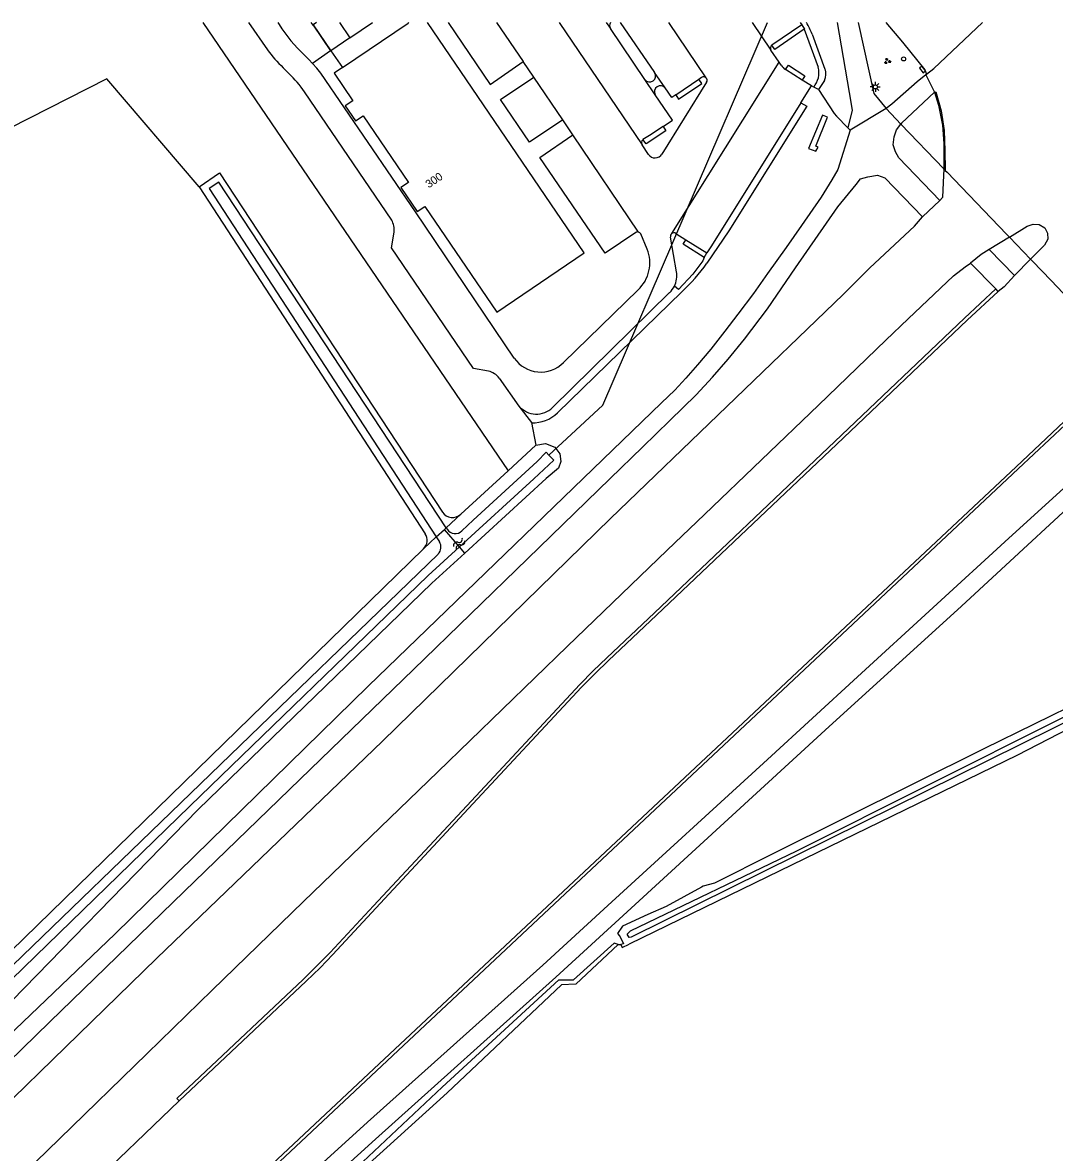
# Model space of a CAD drawing. Extents: x 137999 to 141000, y 397500 to 400501.
# Drawn here: x 139915.2 to 140044.1, y 400358.8 to 400500 of the extents above; entities that cross this region are included whole.
import ezdxf

# ---------------------------------------------------------------- set-up
doc = ezdxf.new("R2010")
doc.units = 0
for name, color, linetype in [('gg-afsc-erfafscheiding', 7, 'Continuous'), ('gg-anno-huisnummerreeks BGT', 7, 'Continuous'), ('gg-bbg-bijgebouw', 7, 'Continuous'), ('gg-bbg-hoofdgebouw', 7, 'Continuous'), ('gg-bbg-luifel en loopbrug', 7, 'Continuous'), ('gg-knt-BGT kruinlijn', 7, 'Continuous'), ('gg-knt-bronhoudergrens', 7, 'Continuous'), ('gg-knt-verharding', 7, 'Continuous'), ('gg-knt-verharding nz', 7, 'Continuous'), ('gg-kntw-bovenkant insteek waterloop', 7, 'Continuous'), ('gg-kntw-waterlijn', 7, 'Continuous'), ('gg-kwrk-duiker nz buis', 7, 'Continuous'), ('gt-grn-groengrens', 7, 'Continuous'), ('gt-grn-groengrens NZ', 7, 'Continuous'), ('gt-grn-vlakafsluiter', 7, 'Continuous'), ('gt-symb-groenvak', 7, 'Continuous'), ('gt-symb-kolk', 7, 'Continuous'), ('gt-symb-lichtmast', 7, 'Continuous'), ('gt-symb-verkeersregelinstallatiepaal', 7, 'Continuous'), ('gt-symb-watersymbool', 7, 'Continuous'), ('gx-grn-maaiveld', 7, 'Continuous')]:
    doc.layers.add(name, color=color, linetype=linetype)

# ---------------------------------------------------------------- blocks, each defined once
blk = doc.blocks.new('gt0-LMAST')
at = {"layer": 'gt-symb-lichtmast'}
for p, q in [((-0.18, 0.17), (-0.45, 0.44)), ((0, 0.25), (0, 0.62)), ((0.17, 0.17), (0.44, 0.44)), ((-0.25, 0), (-0.63, 0)), ((-0.18, -0.18), (-0.45, -0.45)), ((0, -0.25), (0, -0.63)), ((0.44, -0.45), (0.17, -0.18)), ((0.25, 0), (0.62, 0))]:
    blk.add_line(p, q, dxfattribs=at)
blk.add_circle((0, 0), 0.25, dxfattribs=at)
blk = doc.blocks.new('gt0-KOLK')
at = {"layer": 'gt-symb-kolk'}
blk.add_lwpolyline([(0, 0), (0.37, 0), (0.37, 0.4), (-0.38, 0.4), (-0.38, 0), (0, 0)], dxfattribs=at)
blk = doc.blocks.new('gt0-GRVAK')
at = {"layer": 'gt-symb-groenvak'}
for p, q in [((-0.11, 0.19), (-0.23, 0.24)), ((-0.18, 0.15), (0.09, 0.15)), ((-0.09, 0.21), (-0.16, 0.32)), ((-0.05, 0.21), (-0.05, 0.39)), ((0, 0.21), (0.06, 0.32)), ((0.02, 0.19), (0.13, 0.24)), ((0.26, -0.05), (0.2, 0.06)), ((0.31, -0.05), (0.31, 0.13)), ((0.35, -0.05), (0.41, 0.06)), ((-0.24, -0.23), (-0.36, -0.18)), ((-0.32, -0.26), (-0.05, -0.26)), ((-0.23, -0.21), (-0.29, -0.09)), ((-0.18, -0.2), (-0.18, -0.02)), ((-0.14, -0.21), (-0.07, -0.09)), ((-0.12, -0.23), (0, -0.18)), ((0.24, -0.07), (0.12, -0.02)), ((0.17, -0.11), (0.44, -0.11)), ((0.37, -0.07), (0.49, -0.02))]:
    blk.add_line(p, q, dxfattribs=at)
blk = doc.blocks.new('gt0-VIPAAL')
at = {"layer": 'gt-symb-verkeersregelinstallatiepaal'}
blk.add_circle((0, 0), 0.25, dxfattribs=at)
blk = doc.blocks.new('gt0-WA')
at = {"layer": 'gt-symb-watersymbool'}
for centre, start, end in [((-0.32, 0.02), 28.0725, 151.9275), ((0.43, 0.42), 208.0725, 331.9275), ((-0.32, -0.43), 28.0725, 151.9275), ((0.43, -0.03), 208.0725, 331.9275)]:
    blk.add_arc(centre, 0.425, start, end, dxfattribs=at)

msp = doc.modelspace()

# ---------------------------------------------------------------- linework, layer by layer
at = {"layer": 'gg-afsc-erfafscheiding'}
for p, q in [((139963.31, 400500), (139963.35, 400499.94)), ((139953.73, 400496.48), (139955.15, 400494.39))]:
    msp.add_line(p, q, dxfattribs=at)
at = {"layer": 'gg-bbg-bijgebouw'}
for p, q in [((139954.8, 400500), (139956.1, 400498.08)), ((139956.1, 400498.08), (139958.93, 400500))]:
    msp.add_line(p, q, dxfattribs=at)
at = {"layer": 'gg-bbg-hoofdgebouw'}
for p, q in [((139955.15, 400494.39), (139963.35, 400499.94)), ((139963.35, 400499.94), (139963.45, 400500)), ((139955.15, 400494.39), (139954.11, 400493.68))]:
    msp.add_line(p, q, dxfattribs=at)
msp.add_lwpolyline([(139954.11, 400493.68), (139956.46, 400490.24), (139955.5, 400489.58), (139956.78, 400487.71), (139957.73, 400488.36), (139963.4, 400480.02), (139962.45, 400479.38), (139964.49, 400476.39), (139965.44, 400477.03), (139974.43, 400463.82), (139985.34, 400471.24), (139965.79, 400500)], dxfattribs=at)
at = {"layer": 'gg-bbg-luifel en loopbrug'}
msp.add_line((139956.1, 400498.08), (139953.73, 400496.48), dxfattribs=at)
msp.add_lwpolyline([(139951.92, 400500), (139951.52, 400499.73), (139953.73, 400496.48)], dxfattribs=at)
at = {"layer": 'gg-knt-BGT kruinlijn'}
for p, q in [((139984.02, 400380.36), (139989.09, 400384.93)), ((139967.62, 400366.94), (139982.18, 400380.35)), ((139982.18, 400380.35), (139984.02, 400380.36)), ((139951.22, 400351.52), (139967.62, 400366.94))]:
    msp.add_line(p, q, dxfattribs=at)
at = {"layer": 'gg-knt-bronhoudergrens'}
msp.add_line((139937.72, 400500), (139975.84, 400443.99), dxfattribs=at)
for points in [[(140028.12, 400493.55), (140029.03, 400494.26), (140035.11, 400500)], [(139937.25, 400479.48), (139925.72, 400492.99), (139908.74, 400484.36)]]:
    msp.add_lwpolyline(points, dxfattribs=at)
at = {"layer": 'gg-knt-verharding'}
for p, q in [((139943.43, 400500), (139945.78, 400496.6)), ((139947.07, 400500), (139947.25, 400499.75)), ((139988.11, 400500), (139988.62, 400499.25)), ((139989.86, 400500), (139994.15, 400493.75)), ((140012.53, 400499.72), (140008.78, 400497.17)), ((140012.34, 400500), (140012.53, 400499.72)), ((140016.94, 400500), (140018.43, 400491.25)), ((139992.93, 400492.88), (139988.62, 400499.25)), ((140009.71, 400495.05), (140008.68, 400496.56)), ((139948.48, 400493.62), (139947.76, 400494.36)), ((139979.07, 400493.2), (139977.72, 400495.13)), ((140009.95, 400494.69), (140009.71, 400495.05)), ((140012.58, 400492.81), (140010.51, 400494.12)), ((139994.23, 400490.99), (139992.93, 400492.88)), ((139995.47, 400491.83), (139994.15, 400493.75)), ((139996.79, 400490.98), (139999.67, 400492.92)), ((139999.67, 400492.92), (140000.02, 400493.16)), ((140013.73, 400492.08), (140012.58, 400492.81)), ((139961.32, 400475.32), (139950.41, 400491.34)), ((140000.65, 400492.54), (139995.06, 400483.57)), ((140012.42, 400489.99), (140013.73, 400492.08)), ((140018.43, 400491.25), (140018.81, 400489.05)), ((140018.81, 400489.05), (140018.28, 400486.85)), ((139983.93, 400485.99), (139982.67, 400487.86)), ((139993.38, 400483.52), (139992.59, 400484.71)), ((139996.88, 400468.86), (139996.12, 400473.2)), ((139996.8, 400473.66), (139998.06, 400472.86)), ((139998.06, 400472.86), (140000.68, 400471.21)), ((140000.32, 400470.65), (140000.68, 400471.21)), ((139981.41, 400451.89), (139996.02, 400466.25)), ((139982.76, 400457.51), (139992.09, 400466.61)), ((139974.72, 400455.57), (139977.21, 400452.08))]:
    msp.add_line(p, q, dxfattribs=at)
for points in [[(139951.22, 400500), (139951.45, 400499.66), (139951.49, 400499.68), (139953.67, 400496.48), (139951.44, 400494.88)], [(139968.38, 400500), (139973.62, 400492.28), (139977.72, 400495.13)], [(140012.53, 400499.72), (140012.89, 400499.19), (140012.85, 400499.16)], [(140019.56, 400500), (140021.55, 400491.15), (140023.08, 400489.27)], [(140023.03, 400500), (140025.11, 400497.56), (140027.88, 400494.1)], [(140012.85, 400499.16), (140009.15, 400496.65), (140008.78, 400497.17)], [(139950.45, 400495.89), (139950.95, 400495.4), (139951.44, 400494.88)], [(139976.62, 400458.07), (139964.29, 400476.33), (139952.46, 400493.68), (139951.96, 400494.29), (139951.44, 400494.88)], [(140010.51, 400494.12), (140010.86, 400494.68), (140012.91, 400493.34), (140012.58, 400492.81)], [(139982.67, 400487.86), (139978.51, 400485.06), (139974.92, 400490.37), (139979.07, 400493.2)], [(139996.79, 400490.98), (139997.14, 400490.45), (140000.04, 400492.38), (139999.67, 400492.92)], [(139996.79, 400490.98), (139996.29, 400490.64), (139995.47, 400491.83)], [(139995.2, 400487.03), (139996.37, 400487.82), (139994.23, 400490.99)], [(140012.42, 400489.99), (140001.26, 400472.11), (140000.68, 400471.21)], [(139995.2, 400487.03), (139993.51, 400485.91), (139992.69, 400485.37)], [(139995.2, 400487.03), (139995.56, 400486.49), (139993.08, 400484.83), (139992.69, 400485.37)], [(139992.14, 400473.82), (139991.96, 400473.83), (139991.79, 400473.76), (139987.96, 400471.17), (139979.81, 400483.16), (139983.93, 400485.99)], [(139973.39, 400456.43), (139971.52, 400456.78), (139961.29, 400471.84), (139961.64, 400473.8)], [(139993.23, 400471.69), (139992.41, 400473.6), (139992.3, 400473.74), (139992.14, 400473.82)], [(140000.32, 400470.65), (139997.71, 400472.32), (139998.06, 400472.86)]]:
    msp.add_lwpolyline(points, dxfattribs=at)
for centre, radius, start, end in [((139964.54, 400510.84), 20.54, 212.6503, 226.6652), ((139989.24, 400499.62), 0.721, 148.3847, 211.1576), ((140009.08, 400496.8), 0.467, 129.0566, 211.4672), ((139959.6, 400506.84), 17.2, 216.5269, 226.5211), ((140011.35, 400495.5), 1.61, 210.0682, 238.7149), ((139940.17, 400484.62), 12.25, 33.2366, 47.2945), ((139993.52, 400493.33), 0.751, 217.5334, 33.7638), ((140000.26, 400492.78), 0.448, 47.8715, 122.3905), ((140000.26, 400492.78), 0.451, 328.6449, 47.9535), ((139994.87, 400491.37), 0.75, 37.3171, 210.9752), ((139993, 400484.98), 0.496, 128.9183, 213.7325), ((139994.21, 400484.1), 1.01, 214.8955, 328.0334), ((139958.7, 400473.98), 2.94, 356.5256, 26.9959), ((139996.56, 400473.28), 0.448, 128.8295, 189.5853), ((139996.56, 400473.28), 0.448, 58.5335, 128.7992), ((139988.95, 400469.98), 4.61, 312.9256, 21.8021), ((139993.97, 400468.37), 2.95, 333.7576, 9.4996), ((139993.99, 400468.35), 2.93, 314.0462, 333.8739), ((139979.92, 400460.34), 4.01, 214.55, 315.051), ((139972.93, 400454.26), 2.22, 36.1829, 77.9243), ((139979.4, 400453.95), 2.88, 220.5494, 314.1848)]:
    msp.add_arc(centre, radius, start, end, dxfattribs=at)
at = {"layer": 'gg-knt-verharding nz'}
for p, q in [((139974.42, 400500), (139977.72, 400495.13)), ((139982.21, 400500), (139992.59, 400484.71)), ((139995.9, 400500), (140000.56, 400493.11)), ((140006.32, 400500), (140008.68, 400496.56)), ((139996.28, 400473.63), (140009.71, 400495.05)), ((140027.88, 400494.1), (140028.12, 400493.55)), ((139982.67, 400487.86), (139979.07, 400493.2)), ((139992.14, 400473.82), (139983.93, 400485.99))]:
    msp.add_line(p, q, dxfattribs=at)
at = {"layer": 'gg-kntw-bovenkant insteek waterloop'}
for p, q in [((139937.25, 400479.48), (139965.5, 400436.12)), ((139975.84, 400443.99), (139979.32, 400447.2)), ((139969.94, 400438.55), (139975.84, 400443.99)), ((139965.29, 400434.23), (139807.07, 400279.98))]:
    msp.add_line(p, q, dxfattribs=at)
for points in [[(139937.25, 400479.48), (139939.79, 400481.22), (139967.67, 400438.83)], [(139979.32, 400447.2), (139980.52, 400447.4), (139981.68, 400446.92), (139982.31, 400446.1), (139982.43, 400445.14), (139982.13, 400444.33), (139980.6, 400443.02), (139970.45, 400433.7)], [(139805.56, 400275.66), (139805.76, 400275.48), (139806.65, 400275.17), (139807.36, 400275.17), (139807.88, 400275.3), (139810.18, 400277.61), (139818.26, 400286.02), (139841.96, 400309.15), (139861.9, 400328.52), (139881.59, 400347.61), (139910.73, 400374.56), (139937.14, 400401.64), (139966.34, 400429.92), (139970.45, 400433.7)]]:
    msp.add_lwpolyline(points, dxfattribs=at)
for centre, start, end in [((139968.92, 400439.65), 213.3211, 312.665), ((139964.24, 400435.3), 314.3052, 33.0941)]:
    msp.add_arc(centre, 1.5, start, end, dxfattribs=at)
at = {"layer": 'gg-kntw-waterlijn'}
for p, q in [((139968.12, 400436.86), (139968.25, 400436.67)), ((139966.88, 400435.71), (139967.27, 400435.1))]:
    msp.add_line(p, q, dxfattribs=at)
for points in [[(139968.12, 400436.86), (139939.72, 400480.04), (139938.52, 400479.25), (139966.88, 400435.71)], [(139969.78, 400434.47), (139979.08, 400442.96), (139981.58, 400445.3), (139980.93, 400445.95), (139980.62, 400446.32), (139979.48, 400445.15), (139971.47, 400437.8), (139970.08, 400436.46)], [(139807.18, 400278.37), (139817.39, 400287.88), (139876.43, 400345.71), (139910.21, 400378.56), (139967.1, 400433.58)], [(139969.78, 400434.47), (139965.88, 400430.9), (139936.11, 400402.09), (139887.08, 400354.44), (139841.52, 400310.01), (139807.56, 400276.39)]]:
    msp.add_lwpolyline(points, dxfattribs=at)
for centre, start, end in [((139969.25, 400437.33), 213.3474, 314.0339), ((139966.27, 400434.45), 314.0545, 33.0911)]:
    msp.add_arc(centre, 1.2, start, end, dxfattribs=at)
at = {"layer": 'gg-kwrk-duiker nz buis'}
msp.add_lwpolyline([(139980.93, 400445.95), (139987.68, 400452.17), (140008.27, 400500)], dxfattribs=at)
at = {"layer": 'gt-grn-groengrens'}
for p, q in [((140012.85, 400499.16), (140014.58, 400494.41)), ((140013.83, 400498.56), (140015.43, 400494.2)), ((140015.37, 400492.77), (140014.61, 400491.65)), ((140014.02, 400491.93), (140013.73, 400492.08)), ((140014.61, 400491.65), (140014.02, 400491.93)), ((139997.54, 400466.34), (139982.03, 400451.22)), ((139978.79, 400450), (139979.32, 400447.2))]:
    msp.add_line(p, q, dxfattribs=at)
for points in [[(140012.42, 400489.99), (140013.17, 400489.54), (140003.4, 400473.99), (140000.67, 400469.94)], [(140000.32, 400470.65), (140000.19, 400470.21), (139998.92, 400468.56), (139997.13, 400466.63), (139996.62, 400467.06)]]:
    msp.add_lwpolyline(points, dxfattribs=at)
for centre, radius, start, end in [((139986.66, 400486.34), 29.79, 24.226, 27.3015), ((140011.89, 400493.72), 2.78, 320.0656, 14.3819), ((140013.7, 400493.56), 1.85, 334.861, 20.4269), ((139984.36, 400480.93), 19.66, 312.0845, 326.0335), ((139979, 400454.33), 4.34, 267.2318, 314.2327)]:
    msp.add_arc(centre, radius, start, end, dxfattribs=at)
at = {"layer": 'gt-grn-groengrens NZ'}
for p, q in [((140014.61, 400491.65), (140016.57, 400488.62)), ((140016.57, 400488.62), (140016.88, 400488.3)), ((140016.88, 400488.3), (140018.28, 400486.85))]:
    msp.add_line(p, q, dxfattribs=at)
at = {"layer": 'gt-grn-vlakafsluiter'}
for p, q in [((139977.21, 400452.08), (139978.79, 400450)), ((139968.12, 400436.86), (139969.94, 400438.55)), ((139966.88, 400435.71), (139967.89, 400436.65)), ((139968.12, 400436.86), (139967.89, 400436.65)), ((139969.78, 400434.47), (139967.89, 400436.65)), ((139965.29, 400434.23), (139966.88, 400435.71)), ((139970.45, 400433.7), (139969.78, 400434.47))]:
    msp.add_line(p, q, dxfattribs=at)
at = {"layer": 'gx-grn-maaiveld'}
for p, q in [((140028.12, 400493.55), (140028.04, 400493.49)), ((140028.04, 400493.49), (140029.12, 400491.29)), ((140023.07, 400489.26), (140018.57, 400486.55)), ((140023.07, 400489.26), (140023.08, 400489.27)), ((140024.92, 400487.3), (140023.07, 400489.26)), ((140024.92, 400487.3), (140030.26, 400481.74)), ((140018.57, 400486.55), (140018.28, 400486.85)), ((140030.43, 400481.53), (140030.26, 400481.74)), ((140027.62, 400475.73), (140029.78, 400477.78)), ((140030.09, 400478.12), (140029.78, 400477.78)), ((140038.46, 400473.18), (140035.93, 400471.63)), ((140038.46, 400473.18), (140041.1, 400470.43)), ((140039.11, 400468.4), (140035.93, 400471.63)), ((140041.1, 400470.43), (140039.11, 400468.4)), ((140036.75, 400466.73), (140033.61, 400469.93)), ((140037.05, 400466.38), (140036.75, 400466.73)), ((139989.61, 400384.76), (139989.09, 400384.93)), ((139989.61, 400384.76), (139989.93, 400384.8))]:
    msp.add_line(p, q, dxfattribs=at)
for points in [[(140028.04, 400493.49), (140026.94, 400492.6), (140023.77, 400489.8), (140023.08, 400489.27)], [(140029.12, 400491.29), (140025, 400487.41), (140024.92, 400487.3)], [(140029.12, 400491.29), (140029.28, 400491.35), (140029.96, 400488.97), (140030.32, 400486.53), (140030.41, 400484.03), (140030.43, 400481.56), (140030.43, 400481.53)], [(140029.12, 400491.29), (140029.59, 400489.66), (140030.1, 400487.18), (140030.26, 400484.91), (140030.29, 400482.44), (140030.26, 400481.74)], [(140013.37, 400484.25), (140014.29, 400483.93), (140014.58, 400484.42), (140014.3, 400484.55), (140015.76, 400488.18), (140015.11, 400488.45), (140013.37, 400484.25)], [(140029.78, 400477.78), (140024.67, 400483.09), (140024.23, 400483.83), (140023.96, 400484.74), (140024.05, 400485.72), (140024.38, 400486.58), (140024.92, 400487.3)], [(140018.57, 400486.55), (140017.05, 400481.63), (140016.29, 400480.33), (140014.95, 400478.19), (140012.49, 400474.64), (140010.57, 400471.89), (140008.23, 400468.66), (140006.49, 400466.16), (140004.55, 400463.56), (140002.94, 400461.43), (140001.18, 400459.18), (139999.49, 400457.22), (139998.06, 400455.55), (139996.67, 400454.08), (139995.02, 400452.49), (139958.39, 400417.05), (139926.78, 400386.1), (139893.15, 400353.95), (139869.66, 400331.01), (139840.9, 400303.25), (139826.4, 400288.98), (139812.08, 400274.87), (139807.77, 400270.86)], [(140030.26, 400481.74), (140030.17, 400480.03), (140030.09, 400478.12)], [(140030.43, 400481.53), (140030.67, 400481.3), (140032.46, 400479.44), (140037.13, 400474.57), (140038.15, 400473.51), (140038.46, 400473.18)], [(139889.24, 400346.6), (139904.75, 400361.61), (139918.63, 400375.12), (139935.41, 400391.4), (139951.17, 400406.7), (139964.04, 400419.17), (139978.26, 400432.98), (139988.61, 400443.02), (139992.62, 400446.95), (139996.06, 400450.29), (139999.32, 400453.47), (140001.36, 400455.67), (140003.34, 400457.95), (140005.38, 400460.43), (140008.24, 400464.24), (140011.76, 400469.37), (140017.02, 400476.99), (140019.33, 400479.77), (140019.87, 400480.48), (140020.77, 400480.72), (140021.97, 400480.92), (140022.9, 400480.59), (140027.62, 400475.73)], [(139775.22, 400230.86), (139786.18, 400241.25), (139817.62, 400271.81), (139841.42, 400294.88), (139875.28, 400327.86), (139900.99, 400352.9), (139931.99, 400383.07), (139960.16, 400410.21), (139988.62, 400438.04), (140017.68, 400466.03), (140021.05, 400469.36), (140026.6, 400474.57), (140027.62, 400475.73)], [(140038.46, 400473.18), (140040.7, 400474.56), (140041.43, 400474.82), (140042.19, 400474.76), (140042.87, 400474.36), (140043.24, 400473.67), (140043.25, 400472.92), (140042.83, 400472.2), (140041.1, 400470.43)], [(140035.93, 400471.63), (140034.93, 400471.01), (140033.61, 400469.93)], [(140041.1, 400470.43), (140041.35, 400470.18), (140043.67, 400467.76), (140045.92, 400465.41), (140046.17, 400465.15), (140048.38, 400462.84), (140050.65, 400460.48), (140050.85, 400460.27), (140053.47, 400457.54), (140053.76, 400457.24)], [(139780.39, 400225.21), (139793.37, 400237.87), (139807.26, 400251.28), (139824.39, 400267.98), (139837.76, 400280.94), (139853.52, 400296.08), (139865.62, 400307.84), (139882.15, 400323.9), (139896.58, 400337.86), (139908.01, 400349.04), (139919.82, 400360.51), (139930.76, 400371.17), (139938.89, 400379.09), (139950.3, 400390.14), (139967.09, 400406.38), (139983.22, 400422.04), (139995.7, 400434.07), (140000.37, 400438.54), (140014.62, 400452.2), (140023.01, 400460.33), (140025.8, 400462.96), (140031.48, 400468.35), (140032.93, 400469.47), (140033.61, 400469.93)], [(140039.11, 400468.4), (140037.79, 400466.97), (140037.05, 400466.38)], [(139934.78, 400365.25), (139934.47, 400365.52), (139950.26, 400380.4), (139952.1, 400382.24), (139953.61, 400383.79), (139959.05, 400389.62), (139970.68, 400402.12), (139984.79, 400417.26), (139986.47, 400418.97), (139988.17, 400420.61), (139994.13, 400426.25), (140016.68, 400447.65), (140032.87, 400463.06), (140036.75, 400466.73)], [(140037.05, 400466.38), (140033.18, 400462.79), (140016.89, 400447.32), (139994.4, 400425.96), (139988.39, 400420.28), (139986.72, 400418.65), (139985.02, 400416.96), (139970.89, 400401.77), (139959.31, 400389.31), (139953.94, 400383.53), (139952.36, 400381.88), (139950.63, 400380.18), (139934.78, 400365.25)], [(140049.06, 400453.67), (140039.29, 400444.5), (140017.99, 400424.49), (140003.21, 400410.6), (139981.38, 400390.14), (139959.1, 400369.26), (139943.03, 400354.16), (139926.04, 400338.22), (139917.59, 400330.36)], [(140049.33, 400453.39), (140039.56, 400444.24), (140018.26, 400424.21), (140003.47, 400410.33), (139981.63, 400389.85), (139959.41, 400368.99), (139943.3, 400353.87), (139926.31, 400337.92), (139917.9, 400330.04), (139917.59, 400330.36)], [(140049.33, 400453.39), (140050.29, 400452.46), (140052.02, 400450.67), (140052.54, 400449.95), (140052.66, 400449.74), (140052.73, 400449.52), (140052.75, 400449.28), (140052.72, 400449.04), (140052.57, 400448.68), (140052.3, 400448.4), (140047.98, 400444.27), (140038.41, 400435.56), (140019.48, 400418.22), (140008.24, 400407.91), (139988.32, 400389.64), (139980.18, 400382.21), (139958.29, 400362.58), (139937.1, 400343.3)], [(139793.63, 400210.73), (139817.73, 400234.05), (139842.05, 400257.78), (139873.86, 400288.52), (139893.49, 400307.23), (139895.12, 400308.67), (139896.52, 400309.45), (139897.41, 400309.75), (139900.67, 400310.17), (139902.65, 400310.56), (139904.56, 400311.24), (139906.7, 400312.42), (139908.61, 400313.96), (139919.42, 400323.94), (139939.52, 400342.51), (139959.27, 400360.46), (139981.82, 400380.7), (139991.22, 400389.32), (140015.46, 400411.56), (140032.46, 400427.06), (140051.75, 400444.89), (140053.69, 400446.17)], [(140061.79, 400421.2), (140061.29, 400421.46), (140060.96, 400421.57), (140060.42, 400421.57), (140035.26, 400409.23), (140008.93, 400396.11), (140001.61, 400392.43), (140000.2, 400392.07), (140000, 400391.96), (139995.58, 400389.55), (139993.3, 400388.52), (139990.12, 400387.07), (139989.51, 400386.14), (139989.78, 400385.88), (139989.77, 400385.89), (139990.26, 400384.85), (139989.93, 400384.8)], [(140084.95, 400378.07), (140070.47, 400403.57), (140061.86, 400419.28), (140061.01, 400419.97), (140059.72, 400419.61), (140020.08, 400399.97), (139991.23, 400385.71), (139990.97, 400385.64), (139990.71, 400386.07), (139991.14, 400386.47), (140011.92, 400396.49), (140044.82, 400412.97), (140060.25, 400420.48), (140061.13, 400420.51), (140062.37, 400419.83), (140071.88, 400402.45), (140085.55, 400378.44)], [(140084.13, 400377.58), (140082.15, 400381.13), (140071.09, 400399.46), (140068.57, 400404.13), (140060.96, 400418.21), (140060.36, 400418.79), (140059.8, 400418.95), (140039.46, 400408.44), (139990.98, 400384.82)], [(139989.61, 400384.76), (139984.31, 400379.84), (139982.52, 400379.73), (139968.25, 400366.24), (139952.29, 400351.8), (139939.12, 400339.43), (139938.54, 400339.65)], [(139989.93, 400384.8), (139990.11, 400384.39), (139990.98, 400384.82)], [(139934.78, 400365.25), (139922.97, 400353.9), (139900.24, 400332.26), (139880.1, 400313.11), (139867.42, 400301.15), (139849.77, 400284.14), (139845.13, 400279.57), (139817.83, 400253.08), (139795.55, 400231.5), (139784.48, 400220.74)]]:
    msp.add_lwpolyline(points, dxfattribs=at)

# ---------------------------------------------------------------- block references
at = {"layer": 'gt-symb-groenvak'}
msp.add_blockref('gt0-GRVAK', (140023.21, 400495.18), dxfattribs=at)
at = {"layer": 'gt-symb-kolk', "rotation": 128.46294706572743}
msp.add_blockref('gt0-KOLK', (140027.76, 400494.25), dxfattribs=at)
at = {"layer": 'gt-symb-lichtmast'}
msp.add_blockref('gt0-LMAST', (140021.72, 400491.96), dxfattribs=at)
at = {"layer": 'gt-symb-verkeersregelinstallatiepaal'}
msp.add_blockref('gt0-VIPAAL', (140025.25, 400495.46), dxfattribs=at)
at = {"layer": 'gt-symb-watersymbool', "rotation": 44.18964697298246}
msp.add_blockref('gt0-WA', (139969.7, 400434.85), dxfattribs=at)

# ---------------------------------------------------------------- texts
at = {"layer": 'gg-anno-huisnummerreeks BGT'}
msp.add_text('300', height=1, rotation=34.2, dxfattribs=at).set_placement((139965.95, 400479.27))

doc.saveas('drawing.dxf')
